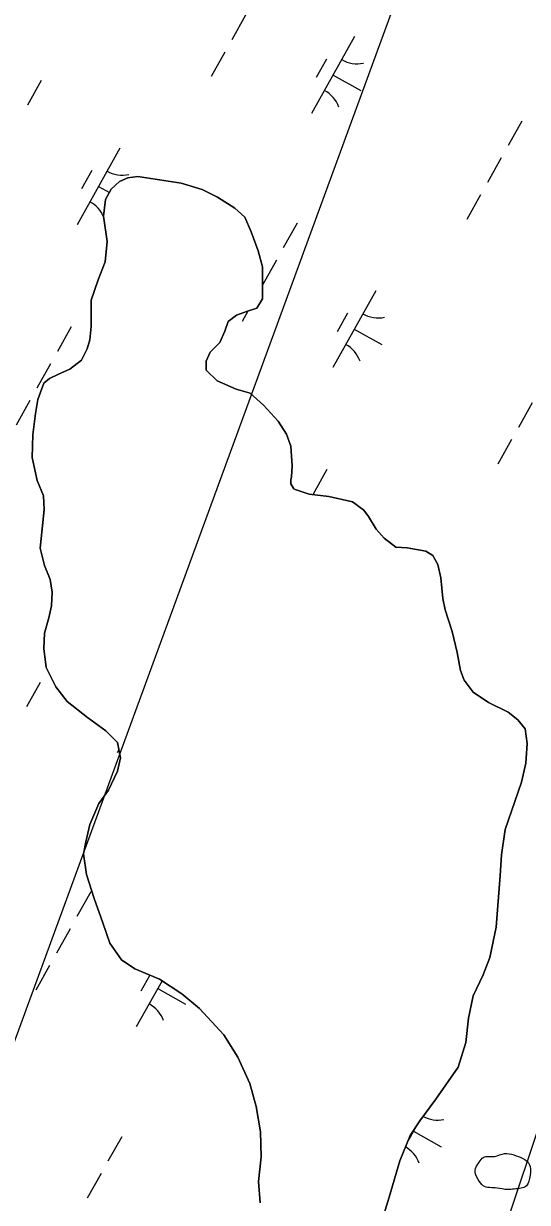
# Model space of a CAD drawing. Extents: x 3923531 to 3943530, y 207391 to 229799.
# Drawn here: x 3936122 to 3936408, y 222848 to 223518 of the extents above; entities that cross this region are included whole.
import ezdxf

# ---------------------------------------------------------------- set-up
doc = ezdxf.new("R2010")
doc.units = 0
for name, color, linetype in [('V-LEVE-OTLN', 7, 'Continuous'), ('V-TOPO-SHOR', 7, 'Continuous'), ('V-UTIL-LINE', 7, 'Continuous'), ('V-WETL-SWMP', 7, 'Continuous')]:
    doc.layers.add(name, color=color, linetype=linetype)

msp = doc.modelspace()

# ---------------------------------------------------------------- linework, layer by layer
at = {"layer": 'V-LEVE-OTLN'}
msp.add_spline([(3936400.56, 222855.27), (3936407.52, 222857.1), (3936409.64, 222863.07), (3936409.15, 222869.49), (3936400.35, 222874.62), (3936395.12, 222875.51), (3936389.44, 222873.77), (3936383.03, 222873.28), (3936380.66, 222870.51), (3936378.44, 222865.82), (3936380.12, 222860.78), (3936382.99, 222857.13), (3936390.84, 222855.8), (3936396.71, 222854.97), (3936400.56, 222855.27)], degree=3, dxfattribs=at)
at = {"layer": 'V-TOPO-SHOR'}
for points in [[(3936368.76, 222924.62), (3936373.09, 222938.52), (3936374.64, 222952.42), (3936377.38, 222965.12), (3936382.9, 222977.04), (3936386.84, 222986.97), (3936390.37, 223004.04), (3936392.68, 223033.42), (3936393.44, 223045.32), (3936395.38, 223059.61), (3936400.89, 223075.5), (3936404.83, 223086.62), (3936407.19, 223097.35), (3936407.95, 223108.46), (3936406.74, 223116.79), (3936402.75, 223121.93), (3936397.19, 223126.29), (3936386.06, 223131.81), (3936377.31, 223137.74), (3936372.14, 223144.47), (3936370.14, 223150.02), (3936368.13, 223160.33), (3936365.32, 223172.23), (3936361.32, 223184.52), (3936360.11, 223190.87), (3936358.89, 223202.77), (3936357.28, 223210.31), (3936354.49, 223215.46), (3936350.51, 223217.83), (3936339.79, 223219.78), (3936333.44, 223220.16), (3936326.68, 223225.31), (3936322.3, 223230.45), (3936317.92, 223237.58), (3936315.13, 223241.15), (3936308.77, 223245.89), (3936295.27, 223249.03), (3936284.16, 223250.19), (3936276.21, 223252.95), (3936275.42, 223253.34), (3936273.82, 223256.12), (3936273.81, 223258.5), (3936274.21, 223260.08), (3936274.59, 223266.44), (3936273.77, 223277.54), (3936271.37, 223284.28), (3936266.58, 223291.81), (3936258.23, 223300.92), (3936250.67, 223307.64), (3936242.73, 223310), (3936232, 223314.74), (3936225.63, 223320.67), (3936225.62, 223325.83), (3936227.99, 223330.99), (3936233.53, 223336.56), (3936236.29, 223342.92), (3936238.26, 223348.48), (3936243.01, 223352.07), (3936248.56, 223354.07), (3936254.51, 223356.06), (3936257.67, 223361.23), (3936257.62, 223379.49), (3936255.21, 223388.61), (3936251.22, 223399.31), (3936247.62, 223407.63), (3936242.06, 223412.78), (3936232.12, 223419.1), (3936223.38, 223423.44), (3936211.46, 223426.98), (3936186.85, 223430.88), (3936181.29, 223430.08), (3936176.54, 223428.08), (3936171.79, 223423.7), (3936168.63, 223417.74), (3936167.46, 223408.21), (3936169.48, 223393.93), (3936168.33, 223382.42), (3936164.38, 223372.09), (3936160.45, 223360.57), (3936160.47, 223352.24), (3936160.49, 223345.5), (3936159.71, 223337.95), (3936158.14, 223332.79), (3936154.98, 223326.43), (3936148.25, 223321.26), (3936141.91, 223318.46), (3936136.76, 223316.07), (3936133.59, 223313.28), (3936130.04, 223304.14), (3936128.87, 223296.2), (3936127.32, 223283.9), (3936126.96, 223271.2), (3936129.77, 223258.11), (3936133.36, 223249.39), (3936133.78, 223241.45), (3936131.46, 223219.62), (3936133.87, 223209.71), (3936137.06, 223201.78), (3936138.27, 223194.64), (3936137.9, 223186.7), (3936136.33, 223179.95)], [(3936136.33, 223179.95), (3936133.97, 223171.22), (3936133.6, 223162.49), (3936134.81, 223151.77), (3936140.4, 223140.68), (3936146.77, 223132.36), (3936158.3, 223123.27), (3936168.64, 223115.75), (3936175.41, 223109.03), (3936177.02, 223100.3), (3936175.45, 223092.76), (3936170.32, 223082.03), (3936164.78, 223074.47), (3936159.66, 223062.55), (3936157.3, 223052.63), (3936156.13, 223045.88), (3936157.75, 223033.98), (3936162.15, 223020.5), (3936166.95, 223006.62), (3936170.95, 222995.12), (3936177.72, 222985.62), (3936185.27, 222980.48), (3936199.18, 222974.56), (3936211.9, 222966.27), (3936221.84, 222957.96), (3936235.77, 222942.92), (3936243.74, 222930.24), (3936250.53, 222915.18), (3936254.14, 222902.09), (3936256.56, 222887.81), (3936256.99, 222873.53), (3936255.44, 222859.63), (3936256.27, 222847.33)], [(3936324.16, 222832.83), (3936329.67, 222850.71), (3936335.57, 222871.36), (3936341.48, 222885.66), (3936347.02, 222894.01), (3936356.11, 222906.33), (3936368.76, 222924.62)]]:
    msp.add_lwpolyline(points, dxfattribs=at)
at = {"layer": 'V-UTIL-LINE'}
for points in [[(3936636.37, 224015.9), (3936525.62, 224056.17), (3935321.28, 220766.16), (3935347.69, 220401.84), (3934871.29, 219561.15), (3934439.51, 219247.4), (3932085.86, 216616.76), (3928247.61, 212430.32)], [(3936103.37, 223826.38), (3936685.98, 223703.71), (3936312.74, 222585.97), (3935348.71, 220497.13)]]:
    msp.add_lwpolyline(points, dxfattribs=at)
at = {"layer": 'V-WETL-SWMP'}
for p, q in [((3936248.01, 223522.54), (3936240.21, 223508.57)), ((3936309.97, 223510.35), (3936285.58, 223466.7)), ((3936236.3, 223501.58), (3936228.5, 223487.62)), ((3936293.97, 223497.52), (3936288.11, 223487.05)), ((3936132.09, 223485.4), (3936124.29, 223471.43)), ((3936297.78, 223488.52), (3936313.49, 223479.74)), ((3936404.93, 223462.36), (3936397.12, 223448.4)), ((3936176.77, 223447.04), (3936152.38, 223403.39)), ((3936393.22, 223441.41), (3936385.42, 223427.44)), ((3936160.77, 223434.21), (3936154.91, 223423.74)), ((3936176.54, 223428.08), (3936181.29, 223430.08)), ((3936181.29, 223430.08), (3936186.85, 223430.89)), ((3936186.85, 223430.89), (3936211.46, 223426.98)), ((3936164.58, 223425.21), (3936170.76, 223421.76)), ((3936168.63, 223417.74), (3936171.79, 223423.7)), ((3936171.79, 223423.7), (3936176.54, 223428.08)), ((3936211.46, 223426.98), (3936223.37, 223423.44)), ((3936223.37, 223423.44), (3936232.12, 223419.1)), ((3936167.46, 223408.21), (3936168.63, 223417.74)), ((3936232.12, 223419.1), (3936242.05, 223412.78)), ((3936381.52, 223420.46), (3936373.71, 223406.49)), ((3936242.05, 223412.78), (3936247.62, 223407.63)), ((3936169.48, 223393.93), (3936167.46, 223408.21)), ((3936247.62, 223407.63), (3936251.22, 223399.31)), ((3936277.3, 223404.28), (3936269.5, 223390.31)), ((3936251.22, 223399.31), (3936255.21, 223388.61)), ((3936168.32, 223382.42), (3936169.48, 223393.93)), ((3936164.38, 223372.09), (3936168.32, 223382.42)), ((3936255.21, 223388.61), (3936257.62, 223379.49)), ((3936265.6, 223383.33), (3936257.79, 223369.36)), ((3936257.62, 223379.49), (3936257.67, 223361.23)), ((3936160.45, 223360.58), (3936164.38, 223372.09)), ((3936321.98, 223365.91), (3936297.6, 223322.26)), ((3936160.49, 223345.5), (3936160.45, 223360.58)), ((3936254.51, 223356.07), (3936248.56, 223354.07)), ((3936257.67, 223361.23), (3936254.51, 223356.07)), ((3936243.01, 223352.07), (3936238.26, 223348.48)), ((3936248.56, 223354.07), (3936243.01, 223352.07)), ((3936249.41, 223354.35), (3936246.09, 223348.41)), ((3936305.98, 223353.09), (3936300.13, 223342.61)), ((3936149.03, 223345.36), (3936141.22, 223331.39)), ((3936159.71, 223337.95), (3936160.49, 223345.5)), ((3936236.29, 223342.92), (3936233.53, 223336.56)), ((3936238.26, 223348.48), (3936236.29, 223342.92)), ((3936309.79, 223344.09), (3936325.5, 223335.31)), ((3936158.14, 223332.79), (3936159.71, 223337.95)), ((3936233.53, 223336.56), (3936227.99, 223330.99)), ((3936154.98, 223326.43), (3936158.14, 223332.79)), ((3936227.99, 223330.99), (3936225.62, 223325.83)), ((3936137.32, 223324.4), (3936129.52, 223310.44)), ((3936148.25, 223321.26), (3936154.98, 223326.43)), ((3936225.62, 223325.83), (3936225.63, 223320.67)), ((3936133.59, 223313.28), (3936136.76, 223316.07)), ((3936136.76, 223316.07), (3936141.91, 223318.46)), ((3936141.91, 223318.46), (3936148.25, 223321.26)), ((3936225.63, 223320.67), (3936232, 223314.74)), ((3936130.04, 223304.14), (3936133.59, 223313.28)), ((3936232, 223314.74), (3936242.73, 223310)), ((3936242.73, 223310), (3936250.67, 223307.64)), ((3936125.62, 223303.45), (3936117.81, 223289.48)), ((3936128.87, 223296.2), (3936130.04, 223304.14)), ((3936250.67, 223307.64), (3936258.23, 223300.92)), ((3936410.81, 223302.2), (3936403.01, 223288.23)), ((3936127.32, 223283.9), (3936128.87, 223296.2)), ((3936258.23, 223300.92), (3936266.58, 223291.81)), ((3936266.58, 223291.81), (3936271.37, 223284.28)), ((3936126.95, 223271.2), (3936127.32, 223283.9)), ((3936271.37, 223284.28), (3936273.76, 223277.54)), ((3936273.76, 223277.54), (3936274.59, 223266.44)), ((3936399.11, 223281.25), (3936391.3, 223267.28)), ((3936129.77, 223258.11), (3936126.95, 223271.2)), ((3936274.59, 223266.44), (3936274.21, 223260.09)), ((3936294.24, 223264.23), (3936286.44, 223250.26)), ((3936133.36, 223249.39), (3936129.77, 223258.11)), ((3936274.21, 223260.09), (3936273.82, 223258.5)), ((3936273.82, 223258.5), (3936273.82, 223256.12)), ((3936273.82, 223256.12), (3936275.42, 223253.34)), ((3936133.78, 223241.46), (3936133.36, 223249.39)), ((3936275.42, 223253.34), (3936276.21, 223252.95)), ((3936276.21, 223252.95), (3936284.16, 223250.19)), ((3936284.16, 223250.19), (3936295.27, 223249.03)), ((3936295.27, 223249.03), (3936308.77, 223245.89)), ((3936131.46, 223219.62), (3936133.78, 223241.46)), ((3936308.77, 223245.89), (3936315.13, 223241.15)), ((3936315.13, 223241.15), (3936317.92, 223237.58)), ((3936317.92, 223237.58), (3936322.3, 223230.45)), ((3936322.3, 223230.45), (3936326.68, 223225.31)), ((3936326.68, 223225.31), (3936333.44, 223220.16)), ((3936133.87, 223209.71), (3936131.46, 223219.62)), ((3936333.44, 223220.16), (3936339.79, 223219.78)), ((3936339.79, 223219.78), (3936350.51, 223217.83)), ((3936350.51, 223217.83), (3936354.49, 223215.46)), ((3936354.49, 223215.46), (3936357.28, 223210.31)), ((3936137.06, 223201.78), (3936133.87, 223209.71)), ((3936357.28, 223210.31), (3936358.89, 223202.77)), ((3936138.27, 223194.64), (3936137.06, 223201.78)), ((3936358.89, 223202.77), (3936360.11, 223190.87)), ((3936137.9, 223186.7), (3936138.27, 223194.64)), ((3936360.11, 223190.87), (3936361.32, 223184.52)), ((3936136.33, 223179.95), (3936137.9, 223186.7)), ((3936361.32, 223184.52), (3936365.32, 223172.23)), ((3936133.97, 223171.22), (3936136.33, 223179.95)), ((3936133.6, 223162.49), (3936133.97, 223171.22)), ((3936365.32, 223172.23), (3936368.13, 223160.34)), ((3936134.81, 223151.78), (3936133.6, 223162.49)), ((3936368.13, 223160.34), (3936370.14, 223150.02)), ((3936140.4, 223140.68), (3936134.81, 223151.78)), ((3936135.49, 223150.43), (3936135.4, 223150.27)), ((3936370.14, 223150.02), (3936372.14, 223144.47)), ((3936131.5, 223143.29), (3936123.7, 223129.32)), ((3936372.14, 223144.47), (3936377.31, 223137.74)), ((3936146.77, 223132.36), (3936140.4, 223140.68)), ((3936377.31, 223137.74), (3936386.06, 223131.81)), ((3936158.3, 223123.27), (3936146.77, 223132.36)), ((3936386.06, 223131.81), (3936397.19, 223126.29)), ((3936168.64, 223115.75), (3936158.3, 223123.27)), ((3936397.19, 223126.29), (3936402.75, 223121.94)), ((3936402.75, 223121.94), (3936406.74, 223116.79)), ((3936175.41, 223109.03), (3936168.64, 223115.75)), ((3936404.34, 223120.25), (3936404.22, 223120.04)), ((3936406.74, 223116.79), (3936407.95, 223108.46)), ((3936177.02, 223100.3), (3936175.41, 223109.03)), ((3936407.95, 223108.46), (3936407.18, 223097.34)), ((3936176.17, 223104.9), (3936175.2, 223103.18)), ((3936175.45, 223092.76), (3936177.02, 223100.3)), ((3936407.18, 223097.34), (3936404.83, 223086.62)), ((3936170.32, 223082.03), (3936175.45, 223092.76)), ((3936164.78, 223074.47), (3936170.32, 223082.03)), ((3936404.83, 223086.62), (3936400.89, 223075.5)), ((3936159.66, 223062.56), (3936164.78, 223074.47)), ((3936400.89, 223075.5), (3936395.38, 223059.61)), ((3936157.3, 223052.63), (3936159.66, 223062.56)), ((3936395.38, 223059.61), (3936393.43, 223045.32)), ((3936156.13, 223045.88), (3936157.3, 223052.63)), ((3936157.75, 223033.98), (3936156.13, 223045.88)), ((3936393.43, 223045.32), (3936392.67, 223033.42)), ((3936162.15, 223020.5), (3936157.75, 223033.98)), ((3936392.67, 223033.42), (3936390.37, 223004.05)), ((3936160.14, 223024.2), (3936152.34, 223010.23)), ((3936166.95, 223006.62), (3936162.15, 223020.5)), ((3936148.44, 223003.24), (3936140.63, 222989.28)), ((3936170.95, 222995.12), (3936166.95, 223006.62)), ((3936390.37, 223004.05), (3936386.84, 222986.97)), ((3936177.72, 222985.62), (3936170.95, 222995.12)), ((3936386.84, 222986.97), (3936382.9, 222977.04)), ((3936136.73, 222982.29), (3936128.93, 222968.32)), ((3936185.27, 222980.48), (3936177.72, 222985.62)), ((3936199.18, 222974.56), (3936185.27, 222980.48)), ((3936200.65, 222973.61), (3936186.01, 222947.41)), ((3936193.66, 222976.91), (3936188.54, 222967.76)), ((3936211.9, 222966.27), (3936199.18, 222974.56)), ((3936382.9, 222977.04), (3936377.38, 222965.12)), ((3936198.2, 222969.23), (3936213.92, 222960.45)), ((3936221.84, 222957.96), (3936211.9, 222966.27)), ((3936377.38, 222965.12), (3936374.64, 222952.42)), ((3936235.77, 222942.92), (3936221.84, 222957.96)), ((3936374.64, 222952.42), (3936373.09, 222938.52)), ((3936243.74, 222930.24), (3936235.77, 222942.92)), ((3936373.09, 222938.52), (3936368.76, 222924.62)), ((3936250.53, 222915.18), (3936243.74, 222930.24)), ((3936368.76, 222924.62), (3936356.11, 222906.33)), ((3936254.13, 222902.09), (3936250.53, 222915.18)), ((3936356.11, 222906.33), (3936347.01, 222894.01)), ((3936256.55, 222887.81), (3936254.13, 222902.09)), ((3936347.01, 222894.01), (3936341.48, 222885.66)), ((3936256.99, 222873.53), (3936256.55, 222887.81)), ((3936345.11, 222891.13), (3936339.85, 222881.73)), ((3936343.42, 222888.11), (3936359.13, 222879.33)), ((3936177.73, 222884.98), (3936169.93, 222871.02)), ((3936341.48, 222885.66), (3936335.57, 222871.36)), ((3936255.44, 222859.63), (3936256.99, 222873.53)), ((3936335.57, 222871.36), (3936329.67, 222850.71)), ((3936166.03, 222864.03), (3936158.22, 222850.06)), ((3936256.27, 222847.34), (3936255.44, 222859.63)), ((3936329.67, 222850.71), (3936324.16, 222832.83))]:
    msp.add_line(p, q, dxfattribs=at)
for centre, start, end in [((3936311.45, 223512.52), 240.03808, 281.58174), ((3936284.51, 223464.29), 20.03808, 61.58174), ((3936178.25, 223449.21), 240.03808, 281.58174), ((3936151.31, 223400.98), 23.28023, 61.58174), ((3936323.47, 223368.08), 240.03808, 281.58174), ((3936296.52, 223319.86), 20.03808, 61.58174), ((3936184.94, 222945), 20.03808, 61.58174), ((3936357.1, 222912.1), 242.16631, 281.58174), ((3936330.15, 222863.88), 20.03808, 60.54973)]:
    msp.add_arc(centre, 17.62, start, end, dxfattribs=at)

doc.saveas('drawing.dxf')
